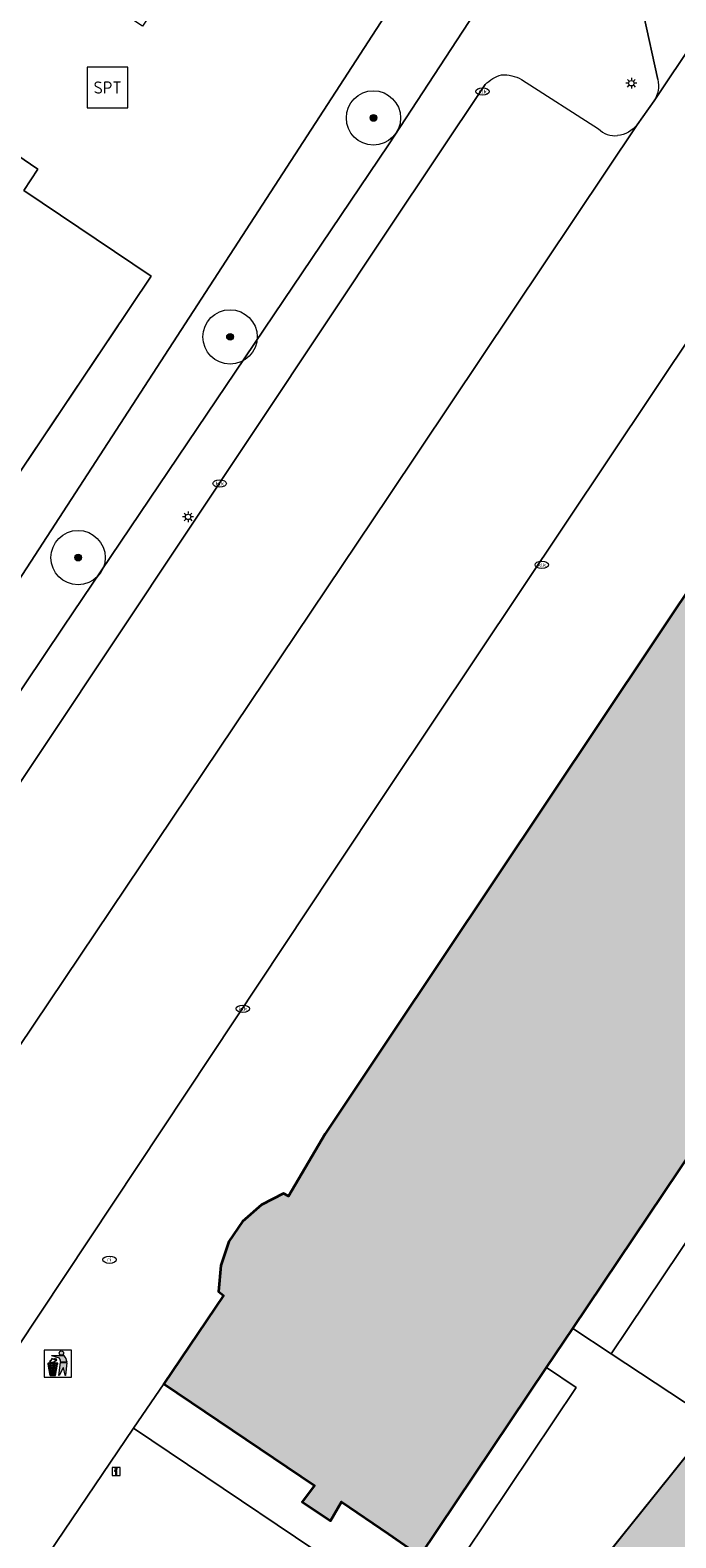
# Model space of a CAD drawing. Header units: metres. Extents: x 125349 to 128236, y 501602 to 503797.
# Tile 377 of 656: x 126987 to 127011, y 502109 to 502165. Entities that reach past the tile are written whole.
import ezdxf
from ezdxf.enums import TextEntityAlignment as Align

# ---------------------------------------------------------------- set-up
doc = ezdxf.new("R2010")
doc.units = ezdxf.units.M
doc.linetypes.add('IE-TERREINAFSCHEIDING-SO', pattern=[10, 8, -2])
doc.layers.get('0').update_dxf_attribs({"linetype": 'CONTINUOUS'})
for name, color, linetype, lineweight in [('B-WE-GK-BESCHOEIING-G', 130, 'GK-BESCHOEIING-SO', 18), ('B-WE-GR-BEPLANTING_CULTUUR_BOSPLANTSOEN-GV', 90, 'CONTINUOUS', 18), ('B-WE-GR-BEPLANTING_CULTUUR_HEESTERS-GV', 90, 'CONTINUOUS', 18), ('B-WE-GR-BOOM-S-500', 90, 'CONTINUOUS', 18), ('B-WE-IE-AFVAL APART PLAATS-S', 7, 'CONTINUOUS', 18), ('B-WE-IE-MEUBILAIR-S', 7, 'CONTINUOUS', 18), ('B-WE-IE-MEUBILAIR_WEGMEUBILAIR-S', 7, 'CONTINUOUS', 18), ('B-WE-IE-TERREINAFSCHEIDING-G', 210, 'IE-TERREINAFSCHEIDING-SO', 18), ('B-WE-OG-BEBOUWING-GV', 7, 'CONTINUOUS', 35), ('B-WE-OG-BEBOUWING_TE AMOVEREN-V', 253, 'CONTINUOUS', 18), ('B-WE-OG-TERREIN_BEGROEID-GV', 7, 'CONTINUOUS', 18), ('B-WE-OG-WATER-GV', 130, 'CONTINUOUS', 18), ('B-WE-VH-GESLOTENVERHARDING_BETON-GV', 10, 'CONTINUOUS', 18), ('B-WE-VH-OPENVERHARDING_BETONSTRAATSTEEN-GV', 90, 'CONTINUOUS', 18), ('B-WE-VH-OPENVERHARDING_TEGEL-GV', 90, 'CONTINUOUS', 18)]:
    doc.layers.add(name, color=color, linetype=linetype, lineweight=lineweight)
doc.layers.add('B-WE-OG-WATER-V', color=7, linetype='CONTINUOUS', lineweight=18, true_color=0xbee8ff)
doc.styles.add('NLCS-ISO', font='NLCS-ISO.ttf')
doc.linetypes.add('GK-BESCHOEIING-SO', pattern='A,18,-3,[1,NLCS.SHX,S=0.6,R=0,X=0,Y=0],-3', length=24)

# ---------------------------------------------------------------- blocks, each defined once
blk = doc.blocks.new('SIE-AFVAL APART PLAATS-SO')
h = blk.add_hatch(color=256)
h.dxf.hatch_style = 1
h.paths.add_polyline_path([(-0.09, 0.07), (-1.76, 0.07, 0.819081), (-1.79, -0.09), (-1.4, -2.19, 0.36153), (-1.37, -2.21), (-0.47, -2.21, 0.36153), (-0.44, -2.19), (-0.05, -0.09, 0.819081)])
h.paths.add_polyline_path([(-0.16, -0.1), (-0.2, -0.33), (-0.49, -0.33), (-0.47, -0.1)], flags=16)
h.paths.add_polyline_path([(-0.55, -0.1), (-0.58, -0.33), (-0.87, -0.33), (-0.87, -0.1)], flags=16)
h.paths.add_polyline_path([(-0.22, -0.42), (-0.27, -0.73), (-0.53, -0.73), (-0.5, -0.42)], flags=16)
h.paths.add_polyline_path([(-0.58, -0.42), (-0.61, -0.73), (-0.87, -0.73), (-0.87, -0.42)], flags=16)
h.paths.add_polyline_path([(-0.95, -0.1), (-0.95, -0.33), (-1.27, -0.33), (-1.29, -0.1)], flags=16)
h.paths.add_polyline_path([(-0.95, -0.42), (-0.95, -0.73), (-1.23, -0.73), (-1.26, -0.42)], flags=16)
h.paths.add_polyline_path([(-0.29, -0.83), (-0.34, -1.09), (-0.56, -1.09), (-0.54, -0.83)], flags=16)
h.paths.add_polyline_path([(-0.62, -0.83), (-0.65, -1.09), (-0.87, -1.09), (-0.87, -0.83)], flags=16)
h.paths.add_polyline_path([(-0.95, -0.83), (-0.95, -1.09), (-1.2, -1.09), (-1.22, -0.83)], flags=16)
h.paths.add_polyline_path([(-1.35, -0.33), (-1.64, -0.33), (-1.69, -0.1), (-1.37, -0.1)], flags=16)
h.paths.add_polyline_path([(-1.34, -0.42), (-1.31, -0.73), (-1.57, -0.73), (-1.63, -0.42)], flags=16)
h.paths.add_polyline_path([(-0.36, -1.18), (-0.41, -1.44), (-0.6, -1.44), (-0.57, -1.18)], flags=16)
h.paths.add_polyline_path([(-0.65, -1.18), (-0.68, -1.44), (-0.87, -1.44), (-0.87, -1.18)], flags=16)
h.paths.add_polyline_path([(-1.3, -0.83), (-1.28, -1.09), (-1.5, -1.09), (-1.55, -0.83)], flags=16)
h.paths.add_polyline_path([(-0.95, -1.18), (-0.95, -1.44), (-1.17, -1.44), (-1.19, -1.18)], flags=16)
h.paths.add_polyline_path([(-0.42, -1.53), (-0.47, -1.79), (-0.63, -1.79), (-0.6, -1.53)], flags=16)
h.paths.add_polyline_path([(-1.27, -1.18), (-1.25, -1.44), (-1.44, -1.44), (-1.49, -1.18)], flags=16)
h.paths.add_polyline_path([(-0.69, -1.53), (-0.71, -1.79), (-0.87, -1.79), (-0.87, -1.53)], flags=16)
h.paths.add_polyline_path([(-0.95, -1.53), (-0.95, -1.79), (-1.13, -1.79), (-1.16, -1.53)], flags=16)
h.paths.add_polyline_path([(-1.24, -1.53), (-1.22, -1.79), (-1.37, -1.79), (-1.42, -1.53)], flags=16)
h.paths.add_polyline_path([(-0.49, -1.89), (-0.53, -2.13), (-0.66, -2.13), (-0.64, -1.89)], flags=16)
h.paths.add_polyline_path([(-0.72, -1.89), (-0.74, -2.13), (-0.87, -2.13), (-0.87, -1.89)], flags=16)
h.paths.add_polyline_path([(-0.95, -1.89), (-0.95, -2.13), (-1.1, -2.13), (-1.12, -1.89)], flags=16)
h.paths.add_polyline_path([(-1.21, -1.89), (-1.18, -2.13), (-1.31, -2.13), (-1.35, -1.89)], flags=16)
h.paths.add_polyline_path([(-0.19, 0.78, -0.01173), (-0.3, 0.78, -0.148797), (-0.42, 1.03, -0.136076), (-0.69, 0.87), (-0.78, 0.85, -0.038293), (-1.14, 0.96), (-1.19, 0.81, -0.243822), (-1.56, 0.45, 0.344326), (-1, 0.22, -0.139345), (-0.6, 0.22, 0.618436), (-0.56, 0.27, -0.441494), (-0.47, 0.44, 0.309048)])
h.paths.add_polyline_path([(-0.49, 0.51, 0.351556), (-0.64, 0.31, 0.121061), (-1.02, 0.29, -0.288745), (-1.45, 0.42, 0.203599), (-1.12, 0.79), (-1.09, 0.87, 0.083075), (-0.28, 0.71, -0.242261)], flags=16)
h.paths.add_polyline_path([(-0.4, 0.79, -0.023345), (-0.63, 0.82, 0.07081), (-0.46, 0.9, 0.059965)], flags=16)
h.paths.add_polyline_path([(1.12, 1.48), (-1.07, 1.48, 0.860559), (-1.08, 1.42), (0.29, 1, -0.146703), (0.53, 0.28, 0.421968), (0.56, 0.25), (1.6, 0.31, 0.450293), (1.63, 0.34, 0.122241)])
h.paths.add_polyline_path([(0.26, 1.93, 1), (1.07, 1.93, 1)])
h.paths.add_polyline_path([(1.65, 0.15, 0.429303), (1.62, 0.18), (0.55, 0.23, 0.38429), (0.51, 0.2), (0.16, -2.16, 0.83726), (0.22, -2.18), (0.99, -0.78, -0.688204), (1.05, -0.78), (1.36, -2.14, 0.84934), (1.42, -2.14)])
for p, q in [((-0.09, 0.07), (-1.76, 0.07)), ((-1.4, -2.19), (-1.79, -0.09)), ((-1.37, -0.1), (-1.69, -0.1)), ((-1.64, -0.33), (-1.69, -0.1)), ((-1.64, -0.33), (-1.35, -0.33)), ((-1.63, -0.42), (-1.34, -0.42)), ((-1.57, -0.73), (-1.63, -0.42)), ((-1.57, -0.73), (-1.31, -0.73)), ((-1.55, -0.83), (-1.3, -0.83)), ((-1.5, -1.09), (-1.55, -0.83)), ((-1.5, -1.09), (-1.28, -1.09)), ((-1.49, -1.18), (-1.27, -1.18)), ((-1.44, -1.44), (-1.49, -1.18)), ((-1.44, -1.44), (-1.25, -1.44)), ((-1.42, -1.53), (-1.24, -1.53)), ((-1.37, -1.79), (-1.42, -1.53)), ((-1.37, -1.79), (-1.22, -1.79)), ((-1.37, -2.21), (-0.47, -2.21)), ((-1.31, -2.13), (-1.35, -1.89)), ((-1.35, -1.89), (-1.21, -1.89)), ((-1.31, -2.13), (-1.18, -2.13)), ((-0.95, -0.1), (-1.29, -0.1)), ((-1.27, -0.33), (-0.95, -0.33)), ((-1.26, -0.42), (-0.95, -0.42)), ((-1.23, -0.73), (-0.95, -0.73)), ((-1.22, -0.83), (-0.95, -0.83)), ((-1.2, -1.09), (-0.95, -1.09)), ((-1.19, -1.18), (-0.95, -1.18)), ((-1.17, -1.44), (-0.95, -1.44)), ((-1.16, -1.53), (-0.95, -1.53)), ((-1.13, -1.79), (-0.95, -1.79)), ((-1.12, -1.89), (-0.95, -1.89)), ((-1.1, -2.13), (-0.95, -2.13)), ((-0.95, -0.1), (-0.95, -0.33)), ((-0.95, -0.42), (-0.95, -0.73)), ((-0.95, -0.83), (-0.95, -1.09)), ((-0.95, -1.18), (-0.95, -1.44)), ((-0.95, -1.53), (-0.95, -1.79)), ((-0.95, -1.89), (-0.95, -2.13)), ((-0.87, -0.1), (-0.87, -0.33)), ((-0.55, -0.1), (-0.87, -0.1)), ((-0.87, -0.33), (-0.58, -0.33)), ((-0.87, -0.42), (-0.87, -0.73)), ((-0.87, -0.42), (-0.58, -0.42)), ((-0.87, -0.73), (-0.61, -0.73)), ((-0.87, -0.83), (-0.62, -0.83)), ((-0.87, -0.83), (-0.87, -1.09)), ((-0.87, -1.09), (-0.65, -1.09)), ((-0.87, -1.18), (-0.65, -1.18)), ((-0.87, -1.18), (-0.87, -1.44)), ((-0.87, -1.44), (-0.68, -1.44)), ((-0.87, -1.53), (-0.69, -1.53)), ((-0.87, -1.53), (-0.87, -1.79)), ((-0.87, -1.79), (-0.71, -1.79)), ((-0.87, -1.89), (-0.87, -2.13)), ((-0.87, -1.89), (-0.72, -1.89)), ((-0.87, -2.13), (-0.74, -2.13)), ((-0.66, -2.13), (-0.53, -2.13)), ((-0.64, -1.89), (-0.49, -1.89)), ((-0.63, -1.79), (-0.47, -1.79)), ((-0.6, -1.44), (-0.41, -1.44)), ((-0.6, -1.53), (-0.42, -1.53)), ((-0.57, -1.18), (-0.36, -1.18)), ((-0.56, -1.09), (-0.34, -1.09)), ((-0.54, -0.83), (-0.29, -0.83)), ((-0.53, -0.73), (-0.27, -0.73)), ((-0.53, -2.13), (-0.49, -1.89)), ((-0.5, -0.42), (-0.22, -0.42)), ((-0.49, -0.33), (-0.2, -0.33)), ((-0.16, -0.1), (-0.47, -0.1)), ((-0.47, -1.79), (-0.42, -1.53)), ((-0.44, -2.19), (-0.05, -0.09)), ((-0.41, -1.44), (-0.36, -1.18)), ((-0.34, -1.09), (-0.29, -0.83)), ((-0.27, -0.73), (-0.22, -0.42)), ((-0.2, -0.33), (-0.16, -0.1))]:
    blk.add_line(p, q)
blk.add_lwpolyline([(-2.5, -2.51), (2.5, -2.51), (2.5, 2.49), (-2.5, 2.49)], close=True)
for points in [[(-0.78, 0.85, -0.038293), (-1.14, 0.96), (-1.19, 0.81, -0.243822), (-1.56, 0.45, 0.344326), (-1, 0.22, -0.139345), (-0.6, 0.22, 0.618436), (-0.56, 0.27, -0.441494), (-0.47, 0.44, 0.309048), (-0.19, 0.78, -0.01173), (-0.3, 0.78, -0.01173)], [(-0.78, 0.85), (-0.69, 0.87, 0.136076), (-0.42, 1.03, 0.156405), (-0.29, 0.77)], [(-0.78, 0.85), (-0.69, 0.87, 0.136076), (-0.42, 1.03, 0.148797), (-0.3, 0.78, 0.148797)], [(-0.63, 0.82, 0.07081), (-0.46, 0.9, 0.059965), (-0.4, 0.79, 0.059965)], [(-0.4, 0.79, -0.023345), (-0.63, 0.82)]]:
    blk.add_lwpolyline(points, format="xyb")
for points in [[(-1.09, 0.87), (-1.12, 0.79, -0.203599), (-1.45, 0.42, 0.288745), (-1.02, 0.29, -0.121061), (-0.64, 0.31, -0.351556), (-0.49, 0.51, 0.242261), (-0.28, 0.71, -0.083075)], [(-1.07, 1.48), (1.12, 1.48, -0.122241), (1.63, 0.34, -0.450293), (1.6, 0.31), (0.56, 0.25, -0.421968), (0.53, 0.28, 0.146703), (0.29, 1), (-1.08, 1.42, -0.860559)], [(0.55, 0.23), (1.62, 0.18, -0.429303), (1.65, 0.15), (1.42, -2.14, -0.84934), (1.36, -2.14), (1.05, -0.78, 0.688204), (0.99, -0.78), (0.22, -2.18, -0.83726), (0.16, -2.16), (0.51, 0.2, -0.38429)]]:
    blk.add_lwpolyline(points, format="xyb", close=True)
for points in [[(-1.35, -0.33), (-1.37, -0.1)], [(-1.31, -0.73), (-1.34, -0.42)], [(-1.28, -1.09), (-1.3, -0.83)], [(-1.27, -0.33), (-1.29, -0.1)], [(-1.25, -1.44), (-1.27, -1.18)], [(-1.23, -0.73), (-1.26, -0.42)], [(-1.22, -1.79), (-1.24, -1.53)], [(-1.2, -1.09), (-1.22, -0.83)], [(-1.18, -2.13), (-1.21, -1.89)], [(-1.17, -1.44), (-1.19, -1.18)], [(-1.18, -2.22), (-1.18, -2.21)], [(-1.13, -1.79), (-1.16, -1.53)], [(-1.1, -2.13), (-1.12, -1.89)], [(-0.74, -2.13), (-0.72, -1.89)], [(-0.71, -1.79), (-0.69, -1.53)], [(-0.68, -1.44), (-0.65, -1.18)], [(-0.66, -2.13), (-0.64, -1.89)], [(-0.65, -1.09), (-0.62, -0.83)], [(-0.63, -1.79), (-0.6, -1.53)], [(-0.61, -0.73), (-0.58, -0.42)], [(-0.6, -1.44), (-0.57, -1.18)], [(-0.58, -0.33), (-0.55, -0.1)], [(-0.56, -1.09), (-0.54, -0.83)], [(-0.53, -0.73), (-0.5, -0.42)], [(-0.49, -0.33), (-0.47, -0.1)]]:
    blk.add_lwpolyline(points)
blk.add_circle((0.66, 1.93), 0.401)
for centre, radius, start, end in [((-1.76, -0.01), 0.0869, 90, 247.281), ((-0.09, -0.01), 0.0869, 292.719, 90), ((-1.37, -2.18), 0.0318, 190.4943, 270), ((-0.47, -2.18), 0.0318, 270, 349.5057)]:
    blk.add_arc(centre, radius, start, end)
blk = doc.blocks.new('SIE-MEUBILAIR_BORD_INFORMATIE-SO')
h = blk.add_hatch(color=256)
h.dxf.hatch_style = 1
h.paths.add_polyline_path([(0.13, 0.2), (-0.33, 0.2), (-0.33, 0.08), (-0.13, 0.08), (-0.13, -0.65), (0.13, -0.65)])
h = blk.add_hatch(color=256)
h.dxf.hatch_style = 1
edge = h.paths.add_edge_path()
edge.add_arc((0, 0.5), 0.149, 0, 360)
for points in [[(-0.75, -0.75), (0.75, -0.75), (0.75, 0.75), (-0.75, 0.75)], [(0.13, 0.2), (-0.33, 0.2), (-0.33, 0.08), (-0.13, 0.08), (-0.13, -0.65), (0.13, -0.65)]]:
    blk.add_lwpolyline(points, close=True)
blk.add_circle((0, 0.5), 0.149)
blk = doc.blocks.new('SIE-MEUBILAIR_PAAL_LICHTMAST-SO')
for points in [[(-0.62, 0), (-1, 0)], [(-0.71, 0.71), (-0.44, 0.44)], [(0, 1), (0, 0.62)], [(0.44, 0.44), (0.71, 0.71)], [(1, 0), (0.62, 0)], [(-0.71, -0.71), (-0.44, -0.44)], [(0, -0.62), (0, -1)], [(0.44, -0.44), (0.71, -0.71)]]:
    blk.add_lwpolyline(points)
blk.add_circle((0, 0), 0.5)
blk = doc.blocks.new('SIE-MEUBILAIR_PUT_KOLK-SO')
blk.add_ellipse((0, 0), major_axis=(1.25, 0), ratio=0.54)
at = {"style": 'NLCS-ISO'}
blk.add_text('klk', height=0.75, dxfattribs=at).set_placement((0.03, 0), align=Align.MIDDLE_CENTER)
blk = doc.blocks.new('SIE-MEUBILAIR_PUT_RIOOLPUT-SO')
blk.add_ellipse((0, 0), major_axis=(1.25, 0), ratio=0.54)
at = {"style": 'NLCS-ISO'}
blk.add_text('ri', height=0.75, dxfattribs=at).set_placement((-0.04, 0.07), align=Align.MIDDLE_CENTER)
blk = doc.blocks.new('SIE-WEG_SPEELTOESTEL-SO')
at = {"flags": 128}
blk.add_lwpolyline([(-3.75, -3.75), (3.75, -3.75), (3.75, 3.75), (-3.75, 3.75)], close=True, dxfattribs=at)
at = {"style": 'NLCS-ISO'}
blk.add_text('SPT', height=2.25, dxfattribs=at).set_placement((0, 0), align=Align.MIDDLE_CENTER)
blk = doc.blocks.new('SGR-BOOM_01-SO')
at = {"linetype": 'ByBlock', "lineweight": 18}
h = blk.add_hatch(color=0, dxfattribs=at)
h.dxf.hatch_style = 1
edge = h.paths.add_edge_path()
edge.add_arc((0, 0), 0.25, 0, 360)
at = {"color": 0, "linetype": 'ByBlock', "lineweight": 18}
for radius in [2, 0.25]:
    blk.add_circle((0, 0), radius, dxfattribs=at)

msp = doc.modelspace()

# ---------------------------------------------------------------- hatches: boundary and pattern name
at = {"layer": 'B-WE-OG-BEBOUWING_TE AMOVEREN-V', "transparency": 33554508}
h = msp.add_hatch(color=256, dxfattribs=at)
h.dxf.hatch_style = 1
h.paths.add_polyline_path([(127006.786, 502117.203), (127020.754, 502137.991), (127045.138, 502174.515), (127069.955, 502211.466), (127072.925, 502215.888), (127074.52, 502218.263), (127071.581, 502220.233), (127071.935, 502220.881), (127071.038, 502221.487), (127070.634, 502220.889), (127064.755, 502224.728), (127062.628, 502221.554), (127062.436, 502221.669), (127061.551, 502221.233), (127060.845, 502220.613), (127060.348, 502219.868), (127060.071, 502218.987), (127059.993, 502217.985), (127060.173, 502217.873), (127054.138, 502208.858), (127039.109, 502186.411), (127000, 502127.876), (126997.66, 502124.374), (126996.309, 502122.082), (126996.13, 502122.18), (126995.314, 502121.765), (126994.608, 502121.156), (126994.11, 502120.409), (126993.82, 502119.524), (126993.723, 502118.57), (126993.91, 502118.429), (126991.712, 502115.176), (126997.263, 502111.427), (126996.813, 502110.827), (126997.863, 502110.127), (126998.263, 502110.828), (127000, 502109.642), (127001.167, 502108.841), (127005.822, 502115.768)])
at = {"layer": 'B-WE-OG-WATER-V'}
h = msp.add_hatch(color=256, dxfattribs=at)
edge = h.paths.add_edge_path()
edge.add_line((127146.932, 502282.446), (127145.997, 502281.283))
edge.add_line((127145.997, 502281.283), (127125.073, 502254.623))
edge.add_line((127125.073, 502254.623), (127121.315, 502250))
edge.add_line((127121.315, 502250), (127105.7, 502230.321))
edge.add_line((127105.7, 502230.321), (127092.161, 502213.258))
edge.add_line((127092.161, 502213.258), (127073.659, 502190.454))
edge.add_line((127073.659, 502190.454), (127048.805, 502159.686))
edge.add_line((127048.805, 502159.686), (127016.739, 502119.704))
edge.add_line((127016.739, 502119.704), (127011.991, 502113.788))
edge.add_line((127011.991, 502113.788), (127006.339, 502106.746))
edge.add_line((127006.339, 502106.746), (127001.514, 502100.734))
edge.add_line((127001.514, 502100.734), (127000, 502098.829))
edge.add_line((127000, 502098.829), (126995.757, 502093.501))
edge.add_arc((126994.338, 502094.368), 1.663, 307.9347, 328.5908, ccw=False)
edge.add_arc((126994.266, 502094.47), 1.787, 290.8977, 307.7223, ccw=False)
edge.add_line((126994.904, 502092.8), (126992.703, 502091.951))
edge.add_line((126992.703, 502091.951), (126993.101, 502090.199))
edge.add_line((126993.101, 502090.199), (126990.848, 502087.398))
edge.add_line((126990.848, 502087.398), (126989.296, 502085.403))
edge.add_arc((126991.447, 502083.282), 3.021, 135.4056, 155.9768)
edge.add_arc((126991.247, 502083.511), 2.747, 158.6408, 165.4838)
edge.add_arc((126991.098, 502083.565), 2.59, 165.8042, 203.7908)
edge.add_arc((126991.084, 502083.558), 2.574, 203.7674, 237.2676)
edge.add_arc((126991.118, 502084.558), 3.473, 245.7558, 267.9205)
edge.add_arc((126991.046, 502083.986), 2.898, 268.9368, 294.3357)
edge.add_arc((126990.526, 502084.506), 3.595, 298.4651, 315.5747)
edge.add_line((126993.094, 502081.989), (126996.543, 502086.319))
edge.add_line((126996.543, 502086.319), (127000, 502090.659))
edge.add_line((127000, 502090.659), (127002.168, 502093.374))
edge.add_line((127002.168, 502093.374), (127018.05, 502113.191))
edge.add_line((127018.05, 502113.191), (127031.108, 502129.472))
edge.add_line((127031.108, 502129.472), (127061.611, 502167.612))
edge.add_line((127061.611, 502167.612), (127076.18, 502185.636))
edge.add_line((127076.18, 502185.636), (127097.104, 502211.626))
edge.add_line((127097.104, 502211.626), (127127.528, 502250))
edge.add_line((127127.528, 502250), (127141.585, 502267.668))
edge.add_line((127141.585, 502267.668), (127174.668, 502308.914))
edge.add_line((127174.668, 502308.914), (127184.906, 502321.879))
edge.add_line((127184.906, 502321.879), (127188.636, 502326.611))
edge.add_line((127188.636, 502326.611), (127189.054, 502327.119))
edge.add_line((127189.054, 502327.119), (127190.095, 502328.384))
edge.add_line((127190.095, 502328.384), (127190.593, 502328.989))
edge.add_line((127190.593, 502328.989), (127194.521, 502333.834))
edge.add_line((127194.521, 502333.834), (127200.996, 502341.901))
edge.add_line((127200.996, 502341.901), (127210.601, 502354.098))
edge.add_line((127210.601, 502354.098), (127221.457, 502367.694))
edge.add_line((127221.457, 502367.694), (127227.76, 502375.492))
edge.add_line((127227.76, 502375.492), (127239.316, 502389.987))
edge.add_line((127239.316, 502389.987), (127250.522, 502404.183))
edge.add_line((127250.522, 502404.183), (127250.931, 502404.69))
edge.add_line((127250.931, 502404.69), (127252.814, 502407.025))
edge.add_line((127252.814, 502407.025), (127253.223, 502407.532))
edge.add_line((127253.223, 502407.532), (127261.528, 502418.029))
edge.add_line((127261.528, 502418.029), (127262.16, 502418.83))
edge.add_line((127262.16, 502418.83), (127280.756, 502442.371))
edge.add_line((127280.756, 502442.371), (127281.388, 502443.172))
edge.add_line((127281.388, 502443.172), (127288.742, 502452.27))
edge.add_line((127288.742, 502452.27), (127292.844, 502457.368))
edge.add_line((127292.844, 502457.368), (127301.099, 502467.765))
edge.add_line((127301.099, 502467.765), (127310.554, 502479.662))
edge.add_line((127310.554, 502479.662), (127316.457, 502487.01))
edge.add_line((127316.457, 502487.01), (127326.723, 502500))
edge.add_line((127326.723, 502500), (127333.71, 502508.963))
edge.add_line((127333.71, 502508.963), (127335.017, 502510.607))
edge.add_line((127335.017, 502510.607), (127336.627, 502512.7))
edge.add_line((127336.627, 502512.7), (127337.733, 502514.095))
edge.add_line((127337.733, 502514.095), (127339.041, 502516.04))
edge.add_line((127339.041, 502516.04), (127342.413, 502521.025))
edge.add_line((127342.413, 502521.025), (127343.922, 502523.169))
edge.add_line((127343.922, 502523.169), (127345.282, 502525.313))
edge.add_line((127345.282, 502525.313), (127347.094, 502528.256))
edge.add_line((127347.094, 502528.256), (127349.97, 502532.701))
edge.add_line((127349.97, 502532.701), (127348.925, 502534.188))
edge.add_line((127348.925, 502534.188), (127347.874, 502534.784))
edge.add_line((127347.874, 502534.784), (127345.706, 502535.075))
edge.add_line((127345.706, 502535.075), (127344.77, 502533.818))
edge.add_line((127344.77, 502533.818), (127343.611, 502531.773))
edge.add_line((127343.611, 502531.773), (127342.1, 502529.279))
edge.add_line((127342.1, 502529.279), (127339.935, 502525.888))
edge.add_line((127339.935, 502525.888), (127339.482, 502525.14))
edge.add_line((127339.482, 502525.14), (127334.298, 502517.512))
edge.add_line((127334.298, 502517.512), (127333.645, 502516.715))
edge.add_line((127333.645, 502516.715), (127330.276, 502512.38))
edge.add_line((127330.276, 502512.38), (127324.635, 502505.193))
edge.add_line((127324.635, 502505.193), (127320.559, 502500))
edge.add_line((127320.559, 502500), (127316.56, 502494.911))
edge.add_line((127316.56, 502494.911), (127303.003, 502478.016))
edge.add_line((127303.003, 502478.016), (127288.996, 502460.371))
edge.add_line((127288.996, 502460.371), (127283.864, 502454.114))
edge.add_line((127283.864, 502454.114), (127280.592, 502450.124))
edge.add_line((127280.592, 502450.124), (127273.338, 502440.977))
edge.add_line((127273.338, 502440.977), (127272.406, 502439.824))
edge.add_line((127272.406, 502439.824), (127267.412, 502433.643))
edge.add_line((127267.412, 502433.643), (127265.784, 502431.629))
edge.add_line((127265.784, 502431.629), (127264.526, 502430.033))
edge.add_line((127264.526, 502430.033), (127263.689, 502428.97))
edge.add_line((127263.689, 502428.97), (127258.337, 502422.178))
edge.add_line((127258.337, 502422.178), (127257.079, 502420.582))
edge.add_line((127257.079, 502420.582), (127256.73, 502420.141))
edge.add_line((127256.73, 502420.141), (127247.423, 502408.377))
edge.add_line((127247.423, 502408.377), (127247.074, 502407.936))
edge.add_line((127247.074, 502407.936), (127233.567, 502391.041))
edge.add_line((127233.567, 502391.041), (127220.66, 502374.896))
edge.add_line((127220.66, 502374.896), (127210.055, 502361.549))
edge.add_line((127210.055, 502361.549), (127195.947, 502343.954))
edge.add_line((127195.947, 502343.954), (127192.549, 502339.583))
edge.add_line((127192.549, 502339.583), (127188.794, 502334.752))
edge.add_line((127188.794, 502334.752), (127187.242, 502332.86))
edge.add_line((127187.242, 502332.86), (127186.557, 502331.941))
edge.add_line((127186.557, 502331.941), (127186.756, 502331.78))
edge.add_line((127186.756, 502331.78), (127186.503, 502331.467))
edge.add_line((127186.503, 502331.467), (127186.448, 502331.398))
edge.add_line((127186.448, 502331.398), (127186.353, 502331.281))
edge.add_line((127186.353, 502331.281), (127186.067, 502330.928))
edge.add_line((127186.067, 502330.928), (127185.323, 502330.007))
edge.add_line((127185.323, 502330.007), (127185.112, 502329.746))
edge.add_line((127185.112, 502329.746), (127184.871, 502329.447))
edge.add_line((127184.871, 502329.447), (127184.543, 502329.336))
edge.add_line((127184.543, 502329.336), (127182.177, 502326.417))
edge.add_line((127182.177, 502326.417), (127166.026, 502306.191))
edge.add_line((127166.026, 502306.191), (127162.786, 502302.162))
edge.add_line((127162.786, 502302.162), (127146.932, 502282.446))

# ---------------------------------------------------------------- linework, layer by layer
at = {"layer": 'B-WE-GK-BESCHOEIING-G', "flags": 128}
msp.add_lwpolyline([(127184.543, 502329.336), (127182.177, 502326.417), (127166.026, 502306.191), (127145.997, 502281.283), (127125.073, 502254.623), (127121.315, 502250), (127092.161, 502213.258), (127073.659, 502190.454), (127048.805, 502159.686), (127016.739, 502119.704), (127001.514, 502100.734), (127000, 502098.829), (126995.757, 502093.501)], dxfattribs=at)
at = {"layer": 'B-WE-GR-BEPLANTING_CULTUUR_BOSPLANTSOEN-GV', "flags": 128}
msp.add_lwpolyline([(126978.407, 502128.673), (126980.356, 502131.677), (126988.001, 502143.038), (127000, 502160.805), (127005.471, 502169.196), (127000, 502172.861), (126988.607, 502180.494), (126986.925, 502178.012), (126995.691, 502172.253), (126996.901, 502170.553), (127000, 502169.252), (127001.783, 502168.503), (127000, 502165.76), (126977.952, 502131.837), (126961.424, 502142.747)], dxfattribs=at)
at = {"layer": 'B-WE-GR-BEPLANTING_CULTUUR_HEESTERS-GV', "flags": 128}
msp.add_lwpolyline([(127069.955, 502211.466), (127045.138, 502174.515), (127020.754, 502137.991), (127006.786, 502117.203), (127008.2, 502116.27), (127008.833, 502117.213), (127071.432, 502210.457)], close=True, dxfattribs=at)
at = {"layer": 'B-WE-IE-TERREINAFSCHEIDING-G', "flags": 128}
msp.add_lwpolyline([(126978.034, 502164.88), (126982.722, 502161.718), (126983.267, 502162.505), (126987.072, 502159.907), (126986.557, 502159.124), (126991.248, 502155.97), (126978.176, 502136.5), (126973.46, 502139.687), (126972.953, 502138.895), (126969.138, 502141.486), (126969.681, 502142.269), (126964.946, 502145.414)], close=True, dxfattribs=at)
at = {"layer": 'B-WE-OG-BEBOUWING-GV', "flags": 128}
msp.add_lwpolyline([(127054.138, 502208.858), (127039.109, 502186.411), (127000, 502127.876), (126997.66, 502124.374), (126996.309, 502122.082), (126996.13, 502122.18), (126995.314, 502121.765), (126994.608, 502121.156), (126994.11, 502120.409), (126993.82, 502119.524), (126993.723, 502118.57), (126993.91, 502118.429), (126991.712, 502115.176), (126997.263, 502111.427), (126996.813, 502110.827), (126997.863, 502110.127), (126998.263, 502110.828), (127000, 502109.642), (127001.167, 502108.841), (127005.822, 502115.768), (127006.786, 502117.203), (127020.754, 502137.991), (127045.138, 502174.515), (127069.955, 502211.466)], dxfattribs=at)
at = {"layer": 'B-WE-OG-TERREIN_BEGROEID-GV', "flags": 128}
for points in [[(127071.432, 502210.457), (127008.833, 502117.213), (127008.2, 502116.27), (127011.991, 502113.788), (127016.739, 502119.704), (127048.805, 502159.686), (127073.659, 502190.454), (127092.161, 502213.258)], [(126995.757, 502093.501), (127000, 502098.829), (127001.514, 502100.734), (127006.339, 502106.746), (127011.991, 502113.788), (127008.2, 502116.27), (127006.786, 502117.203), (127005.822, 502115.768), (127006.917, 502115.032), (127001.145, 502106.441), (127000, 502107.21), (126999.87, 502107.297), (126983.904, 502086.374)]]:
    msp.add_lwpolyline(points, dxfattribs=at)
for points in [[(126961.424, 502142.747), (126977.952, 502131.837), (127000, 502165.76), (127001.783, 502168.503), (127000, 502169.252), (126996.901, 502170.553), (126995.691, 502172.253), (126990.924, 502165.182), (126982.159, 502170.941), (126978.034, 502164.88), (126982.722, 502161.718), (126983.267, 502162.505), (126987.072, 502159.907), (126986.557, 502159.124), (126991.248, 502155.97), (126978.176, 502136.5), (126973.46, 502139.687), (126972.953, 502138.895), (126969.138, 502141.486), (126969.681, 502142.269), (126964.946, 502145.414), (126962.265, 502143.892)], [(126983.904, 502086.374), (126999.87, 502107.297), (126990.601, 502113.537), (126986.9, 502108.072), (126982.763, 502101.966), (126975.811, 502091.859), (126975.554, 502091.501), (126983.58, 502085.95)]]:
    msp.add_lwpolyline(points, close=True, dxfattribs=at)
at = {"layer": 'B-WE-OG-WATER-GV', "flags": 128}
msp.add_lwpolyline([(127146.932, 502282.446), (127145.997, 502281.283), (127125.073, 502254.623), (127121.315, 502250), (127105.7, 502230.321), (127092.161, 502213.258), (127073.659, 502190.454), (127048.805, 502159.686), (127016.739, 502119.704), (127011.991, 502113.788), (127006.339, 502106.746), (127001.514, 502100.734), (127000, 502098.829)], dxfattribs=at)
at = {"layer": 'B-WE-VH-GESLOTENVERHARDING_BETON-GV', "flags": 128}
msp.add_lwpolyline([(126964.946, 502145.414), (126969.681, 502142.269), (126969.138, 502141.486), (126972.953, 502138.895), (126973.46, 502139.687), (126978.176, 502136.5), (126991.248, 502155.97), (126986.557, 502159.124), (126987.072, 502159.907), (126983.267, 502162.505), (126982.722, 502161.718), (126978.034, 502164.88)], close=True, dxfattribs=at)
at = {"layer": 'B-WE-VH-OPENVERHARDING_BETONSTRAATSTEEN-GV', "flags": 128}
for points in [[(127043.802, 502213.394), (127019.752, 502177.473), (127018.057, 502174.823), (127015.999, 502171.739), (127009.786, 502162.43), (127009.16, 502161.546), (127000, 502147.85), (126985.775, 502126.7)], [(126984.952, 502125.456), (126978.466, 502115.834), (126983.586, 502112.412), (126997.918, 502133.979), (127000, 502137.093), (127030.892, 502183.311), (127049.819, 502211.734)], [(127049.819, 502211.734), (127030.892, 502183.311), (127000, 502137.093), (126997.918, 502133.979), (126983.586, 502112.412)], [(126986.9, 502108.072), (126990.601, 502113.537), (126991.712, 502115.176), (126993.91, 502118.429), (126993.723, 502118.57), (126993.82, 502119.524), (126994.11, 502120.409), (126994.608, 502121.156), (126995.314, 502121.765), (126996.13, 502122.18), (126996.309, 502122.082), (126997.66, 502124.374), (127000, 502127.876), (127039.109, 502186.411), (127054.138, 502208.858)], [(127009.786, 502162.43), (127015.999, 502171.739), (127018.057, 502174.823)], [(127009.921, 502163.211), (127008.336, 502170.442), (127006.927, 502171.39), (127005.471, 502169.196), (127000, 502160.805), (126988.001, 502143.038), (126980.356, 502131.677), (126978.407, 502128.673)], [(127006.927, 502171.39), (127008.336, 502170.442), (127009.921, 502163.211)], [(127003.56, 502163.027), (127000, 502157.696), (126997.694, 502154.245)], [(127000, 502157.696), (127003.56, 502163.027)], [(127004.9, 502163.219), (127007.74, 502161.398)], [(127009.16, 502161.546), (127009.786, 502162.43)], [(126985.775, 502126.7), (127000, 502147.85), (127009.16, 502161.546)], [(126982.181, 502130.977), (126997.694, 502154.245), (127000, 502157.696)], [(126997.694, 502154.245), (126982.181, 502130.977)]]:
    msp.add_lwpolyline(points, dxfattribs=at)
at = {"layer": 'B-WE-VH-OPENVERHARDING_BETONSTRAATSTEEN-GV'}
for points in [[(127003.56, 502163.027, -0.122673), (127004.16, 502163.391)], [(127004.16, 502163.391, -0.116219), (127004.9, 502163.219)], [(127009.921, 502163.211, -0.196022), (127009.786, 502162.43)], [(127007.74, 502161.398, 0.248952), (127008.44, 502161.152)], [(127009.16, 502161.546, -0.208285), (127008.44, 502161.152)]]:
    msp.add_lwpolyline(points, format="xyb", dxfattribs=at)
at = {"layer": 'B-WE-VH-OPENVERHARDING_TEGEL-GV', "flags": 128}
msp.add_lwpolyline([(126990.601, 502113.537), (126999.87, 502107.297), (127000, 502107.21), (127001.145, 502106.441), (127006.917, 502115.032), (127005.822, 502115.768), (127001.167, 502108.841), (127000, 502109.642), (126998.263, 502110.828), (126997.863, 502110.127), (126996.813, 502110.827), (126997.263, 502111.427), (126991.712, 502115.176)], close=True, dxfattribs=at)

# ---------------------------------------------------------------- block references
at = {"layer": 'B-WE-GR-BOOM-S-500', "xscale": 0.5, "yscale": 0.5, "zscale": 0.5}
for p in [(126999.441, 502161.799), (126994.157, 502153.734), (126988.555, 502145.604)]:
    msp.add_blockref('SGR-BOOM_01-SO', p, dxfattribs=at)
at = {"layer": 'B-WE-IE-AFVAL APART PLAATS-S', "xscale": 0.2, "yscale": 0.2, "zscale": 0.2}
msp.add_blockref('SIE-AFVAL APART PLAATS-SO', (126987.808, 502115.915), dxfattribs=at)
at = {"layer": 'B-WE-IE-MEUBILAIR-S', "xscale": 0.2, "yscale": 0.2, "zscale": 0.2}
for name, p in [('SIE-MEUBILAIR_PAAL_LICHTMAST-SO', (127008.947, 502163.076)), ('SIE-MEUBILAIR_PUT_KOLK-SO', (127003.46, 502162.769)), ('SIE-MEUBILAIR_PUT_KOLK-SO', (126993.771, 502148.332)), ('SIE-MEUBILAIR_PAAL_LICHTMAST-SO', (126992.608, 502147.103)), ('SIE-MEUBILAIR_PUT_KOLK-SO', (127005.645, 502145.335)), ('SIE-MEUBILAIR_PUT_KOLK-SO', (126994.627, 502128.986)), ('SIE-MEUBILAIR_PUT_RIOOLPUT-SO', (126989.713, 502119.742)), ('SIE-MEUBILAIR_BORD_INFORMATIE-SO', (126989.956, 502111.94))]:
    msp.add_blockref(name, p, dxfattribs=at)
at = {"layer": 'B-WE-IE-MEUBILAIR_WEGMEUBILAIR-S', "xscale": 0.2, "yscale": 0.2, "zscale": 0.2}
msp.add_blockref('SIE-WEG_SPEELTOESTEL-SO', (126989.643, 502162.917), dxfattribs=at)

doc.saveas('drawing.dxf')
